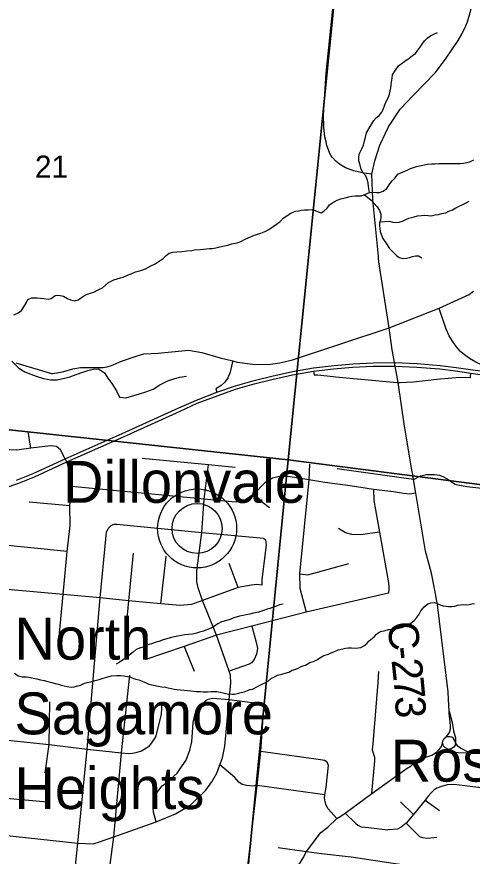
# Model space of a CAD drawing. Extents: x 0 to 34, y -3.9 to 26.2.
# Drawn here: x 5.561 to 6.42, y 18.325 to 19.908 of the extents above; entities that cross this region are included whole.
import ezdxf

# ---------------------------------------------------------------- set-up
doc = ezdxf.new("R2010")
doc.units = 0
for name, color, linetype in [('GM_X_City_Street', 7, 'Continuous'), ('GM_X_County_Road', 7, 'Continuous'), ('GM_X_County_Road_Text', 7, 'Continuous'), ('GM_X_Interchange_Ramps', 7, 'Continuous'), ('GM_X_Minor_River', 7, 'Continuous'), ('GM_X_Section', 7, 'Continuous'), ('GM_X_Section_Text', 7, 'Continuous'), ('GM_X_State_Route', 7, 'Continuous'), ('GM_X_Township_Road', 7, 'Continuous'), ('GM_X_Unincorporated', 7, 'Continuous'), ('GM_X_Unincorporated_Location', 7, 'Continuous'), ('GM_X_Unincorporated_Text', 7, 'Continuous')]:
    doc.layers.add(name, color=color, linetype=linetype)

msp = doc.modelspace()

# ---------------------------------------------------------------- linework, layer by layer
at = {"layer": 'GM_X_City_Street'}
msp.add_line((6.3092, 19.035), (6.165, 19.0554), dxfattribs=at)
for points in [[(6.2305, 19.6109), (6.2157, 19.6127), (6.1964, 19.617), (6.1806, 19.6226), (6.1712, 19.6285), (6.163, 19.6348), (6.1565, 19.6421), (6.1533, 19.6464), (6.1505, 19.6517), (6.1459, 19.665), (6.1443, 19.6717), (6.1419, 19.6812), (6.1399, 19.6998), (6.1394, 19.7226), (6.1444, 19.8016), (6.1745, 20.0934), (6.2008, 20.3987), (6.2393, 20.8032)], [(6.3092, 19.035), (6.3224, 19.0419), (6.3254, 19.0429), (6.3338, 19.0443), (6.3409, 19.0449), (6.3485, 19.0446), (6.3536, 19.0441), (6.358, 19.0431), (6.3655, 19.0405), (6.3726, 19.0363), (6.3843, 19.0283), (6.3878, 19.0264), (6.3929, 19.0251), (6.4096, 19.0221), (6.455, 19.0167), (6.4996, 19.0115), (6.5921, 19.0007)]]:
    msp.add_lwpolyline(points, dxfattribs=at)
at = {"layer": 'GM_X_County_Road'}
msp.add_line((6.4154, 18.5195), (6.4173, 18.5195), dxfattribs=at)
for points in [[(6.2305, 19.6109), (6.2359, 19.6363), (6.2456, 19.6657), (6.2619, 19.7003), (6.2842, 19.7336), (6.3083, 19.7593), (6.3505, 19.8029), (6.3708, 19.8294), (6.3931, 19.8631), (6.3999, 19.8751), (6.4077, 19.8905), (6.4106, 19.898), (6.417, 19.92), (6.4489, 20.0597), (6.4662, 20.1757), (6.4739, 20.2018), (6.4847, 20.2277), (6.5016, 20.2559), (6.5249, 20.2831), (6.5509, 20.3095), (6.5558, 20.3144)], [(6.2689, 19.2798), (6.263, 19.3214), (6.2439, 19.4454), (6.2432, 19.4523), (6.2428, 19.4562), (6.2326, 19.5634), (6.2305, 19.6109)], [(5.5594, 19.2552), (5.6266, 19.2352), (5.629, 19.2351), (5.6316, 19.2354), (5.6372, 19.2361), (5.6498, 19.2389), (5.667, 19.2438), (5.6815, 19.2465), (5.724, 19.2464), (5.7315, 19.2478), (5.7396, 19.2502), (5.7584, 19.2586), (5.7863, 19.2675), (5.8008, 19.2721), (5.8278, 19.2734), (5.8852, 19.2791), (5.9104, 19.2747), (5.9446, 19.2647), (5.9684, 19.2588), (5.9769, 19.2567), (6.006, 19.2528), (6.0348, 19.2523), (6.057, 19.2553), (6.0812, 19.2609), (6.263, 19.3214), (6.3571, 19.3583), (6.414, 19.3839), (6.4219, 19.3902)], [(6.3068, 19.0494), (6.2918, 19.1355), (6.2802, 19.2179), (6.2742, 19.2492), (6.273, 19.2558), (6.2694, 19.2767), (6.2689, 19.2798)], [(6.3763, 18.598), (6.3753, 18.6205), (6.3745, 18.635), (6.3545, 18.7988), (6.3493, 18.8266), (6.3427, 18.8583), (6.3317, 18.8999), (6.3137, 19.0094), (6.3092, 19.035), (6.3076, 19.0446), (6.3068, 19.0494)], [(6.3763, 18.598), (6.3818, 18.5767), (6.3843, 18.5612), (6.3881, 18.5482), (6.3882, 18.5442), (6.3883, 18.5383), (6.3876, 18.534), (6.3852, 18.5305), (6.3801, 18.5271), (6.375, 18.5257), (6.3691, 18.5251), (6.3643, 18.5236), (6.3438, 18.5152)], [(6.379, 18.5651), (6.3789, 18.5709), (6.3776, 18.5837), (6.3764, 18.5944), (6.3763, 18.598)], [(6.3438, 18.5152), (6.3526, 18.5209), (6.3575, 18.5262), (6.3616, 18.5316), (6.3636, 18.5377), (6.3646, 18.5423), (6.3664, 18.5464), (6.3703, 18.5502), (6.3746, 18.5546), (6.3766, 18.5579), (6.379, 18.5651)], [(6.3636, 18.5377), (6.3651, 18.5332), (6.3674, 18.5304), (6.3719, 18.5276), (6.3804, 18.5225), (6.3931, 18.5203), (6.4154, 18.5195)], [(6.4192, 18.5194), (6.4094, 18.5225), (6.4036, 18.5253), (6.3977, 18.5284), (6.3926, 18.5322), (6.39, 18.536), (6.3883, 18.5383), (6.3863, 18.5433), (6.3845, 18.5468), (6.3813, 18.5491), (6.3774, 18.5501), (6.3703, 18.5502)], [(5.9857, 18.201), (6.0827, 18.2958), (6.0884, 18.3035), (6.0953, 18.3124), (6.1012, 18.322), (6.1072, 18.3334), (6.1343, 18.3695), (6.1475, 18.3797), (6.1646, 18.3957), (6.1722, 18.4001), (6.18, 18.4058), (6.2308, 18.4428), (6.2973, 18.491), (6.3046, 18.4954), (6.3162, 18.5052), (6.3343, 18.5122), (6.3438, 18.5152)], [(6.4173, 18.5195), (6.4192, 18.5194), (6.4349, 18.5188), (6.4628, 18.517), (6.4869, 18.5156), (6.5256, 18.5098), (6.5542, 18.5056), (6.594, 18.4994), (6.6136, 18.497), (6.6443, 18.49), (6.715, 18.4829)]]:
    msp.add_lwpolyline(points, dxfattribs=at)
at = {"layer": 'GM_X_Interchange_Ramps'}
for points in [[(6.3984, 19.2761), (6.3969, 19.2774), (6.3893, 19.2858), (6.3824, 19.2958), (6.3761, 19.3058), (6.3704, 19.3188), (6.3589, 19.354), (6.3571, 19.3583)], [(6.466, 19.2354), (6.4671, 19.242), (6.4512, 19.246), (6.4383, 19.251), (6.4265, 19.2564), (6.4148, 19.2634), (6.4054, 19.2701), (6.3984, 19.2761)], [(5.9684, 19.2588), (5.9673, 19.2543), (5.9635, 19.2374), (5.959, 19.2267), (5.9534, 19.219), (5.9467, 19.2127), (5.9363, 19.206), (5.9386, 19.1999)], [(6.1208, 19.2394), (6.1215, 19.2323), (6.1288, 19.2323), (6.1579, 19.2293), (6.1623, 19.2289)], [(6.2802, 19.2179), (6.2836, 19.218), (6.3088, 19.2194), (6.3532, 19.2246), (6.381, 19.2271), (6.397, 19.2283), (6.4156, 19.2275), (6.4165, 19.2275), (6.4171, 19.2357)], [(6.1623, 19.2289), (6.2712, 19.219), (6.2802, 19.2179)]]:
    msp.add_lwpolyline(points, dxfattribs=at)
at = {"layer": 'GM_X_Minor_River'}
for points in [[(6.2259, 19.5764), (6.2245, 19.5876), (6.2236, 19.5944), (6.222, 19.601), (6.2192, 19.6076), (6.2134, 19.6143), (6.2099, 19.6224), (6.2082, 19.6278), (6.2059, 19.6362), (6.2057, 19.6416), (6.2068, 19.6484), (6.2117, 19.6588), (6.2147, 19.6659), (6.2169, 19.6738), (6.2187, 19.6809), (6.2205, 19.6889), (6.2271, 19.7007), (6.2307, 19.7059), (6.2344, 19.7122), (6.2391, 19.7177), (6.2446, 19.7217), (6.2494, 19.7279), (6.2519, 19.7332), (6.2553, 19.7418), (6.2579, 19.7493), (6.2616, 19.756), (6.2637, 19.7619), (6.2651, 19.7683), (6.2661, 19.7736), (6.2667, 19.7793), (6.2676, 19.7846), (6.2687, 19.7921), (6.2697, 19.7982), (6.275, 19.8071), (6.2806, 19.8152), (6.2861, 19.8192), (6.2924, 19.8242), (6.3006, 19.8296), (6.3072, 19.8346), (6.3127, 19.8386), (6.3175, 19.8445), (6.3211, 19.85), (6.3252, 19.8563), (6.33, 19.8626), (6.3351, 19.8677), (6.341, 19.8716), (6.3476, 19.8752), (6.3541, 19.8779)], [(5.7137, 19.3925), (5.7226, 19.3967), (5.7344, 19.4069), (5.7444, 19.4114), (5.7568, 19.4154), (5.7621, 19.4167), (5.7702, 19.4202), (5.7772, 19.4233), (5.7853, 19.4268), (5.7953, 19.4294), (5.8042, 19.4325), (5.8139, 19.4381), (5.8224, 19.442), (5.8279, 19.4455), (5.8372, 19.452), (5.8428, 19.4575), (5.8483, 19.4622), (5.8552, 19.4638), (5.8632, 19.4646), (5.8727, 19.465), (5.8819, 19.4661), (5.891, 19.4669), (5.8964, 19.4682), (5.9067, 19.4689), (5.9132, 19.4694), (5.9243, 19.4708), (5.9296, 19.471), (5.9365, 19.4722), (5.9418, 19.4731), (5.9499, 19.4751), (5.9591, 19.4773), (5.9664, 19.4793), (5.9767, 19.4815), (5.9833, 19.4839), (5.9907, 19.4878), (5.9973, 19.491), (6.0096, 19.4958), (6.015, 19.4978), (6.0211, 19.4995), (6.0308, 19.5033), (6.0363, 19.5068), (6.0448, 19.5122), (6.0507, 19.5169), (6.0578, 19.5219), (6.0633, 19.5281), (6.0781, 19.5374), (6.0859, 19.5409), (6.092, 19.5418), (6.0973, 19.5431), (6.1038, 19.5439), (6.1103, 19.544), (6.1179, 19.5441), (6.1239, 19.5423), (6.1291, 19.5398), (6.1348, 19.5381), (6.1402, 19.5409), (6.1461, 19.5467), (6.1506, 19.553), (6.158, 19.558), (6.1654, 19.5619), (6.1723, 19.5643), (6.1803, 19.5662), (6.1869, 19.5682), (6.193, 19.5695), (6.1991, 19.57), (6.2048, 19.5698), (6.2109, 19.5703), (6.2183, 19.5734), (6.226, 19.5765), (6.2332, 19.5773), (6.2393, 19.5767), (6.245, 19.5765), (6.2519, 19.5788), (6.259, 19.5842), (6.2642, 19.5928), (6.2686, 19.5983), (6.2742, 19.6038), (6.2798, 19.6107), (6.2883, 19.6149), (6.2968, 19.6188), (6.3034, 19.6219), (6.3146, 19.6256), (6.3234, 19.6272), (6.3345, 19.6298), (6.3433, 19.6305), (6.349, 19.6307), (6.3566, 19.6311), (6.3672, 19.6311), (6.3725, 19.6308), (6.382, 19.6308), (6.3885, 19.6309), (6.3969, 19.631), (6.4033, 19.6315), (6.4098, 19.6327), (6.4152, 19.634), (6.4226, 19.6383)], [(6.2161, 19.5725), (6.2292, 19.5619), (6.2343, 19.5564), (6.2405, 19.5493), (6.2448, 19.5423), (6.2475, 19.5353), (6.2473, 19.5296), (6.2467, 19.5243), (6.245, 19.5191), (6.2448, 19.5137), (6.2453, 19.5084), (6.2462, 19.5027), (6.2486, 19.4957), (6.251, 19.4895), (6.2582, 19.4793), (6.2636, 19.4708), (6.2713, 19.4632), (6.2768, 19.4577), (6.2823, 19.4536), (6.2895, 19.4518), (6.296, 19.4527), (6.3017, 19.454), (6.3071, 19.4556), (6.3125, 19.4569), (6.3185, 19.4567), (6.3245, 19.453)], [(6.2456, 19.521), (6.2637, 19.5221), (6.2698, 19.5207), (6.2751, 19.5201), (6.2819, 19.5206), (6.2881, 19.5226), (6.2946, 19.5254), (6.3001, 19.5278), (6.3101, 19.5308), (6.3166, 19.5324), (6.3242, 19.5332), (6.3307, 19.5334), (6.3367, 19.5327), (6.3424, 19.5321), (6.3501, 19.5341), (6.3562, 19.535), (6.3623, 19.5366), (6.37, 19.5382), (6.3758, 19.5414), (6.3824, 19.5434), (6.3886, 19.5473), (6.3952, 19.5504), (6.4022, 19.554), (6.408, 19.5568), (6.4138, 19.5599)], [(5.5556, 19.3459), (5.5641, 19.3493), (5.5704, 19.354), (5.5745, 19.3607), (5.5794, 19.3692), (5.5819, 19.3744), (5.5888, 19.3776), (5.5999, 19.3779), (5.6063, 19.3772), (5.6123, 19.3766), (5.6206, 19.3751), (5.626, 19.3768), (5.6335, 19.3822), (5.6399, 19.3827), (5.6494, 19.3807), (5.6572, 19.3762), (5.6628, 19.3741), (5.6707, 19.3722), (5.6772, 19.3739), (5.685, 19.3796), (5.6909, 19.3836), (5.7021, 19.3869), (5.7075, 19.3893), (5.7137, 19.3925)], [(5.552, 19.2584), (5.565, 19.2452), (5.5763, 19.2385), (5.588, 19.2337), (5.5981, 19.2301), (5.6117, 19.2257), (5.6253, 19.2231), (5.6375, 19.2229), (5.6512, 19.2264), (5.6611, 19.2289), (5.6733, 19.2329), (5.6855, 19.2376), (5.6955, 19.2408), (5.7054, 19.2433), (5.7153, 19.2439), (5.7269, 19.2364), (5.7328, 19.2264), (5.7405, 19.216), (5.7494, 19.2025), (5.7552, 19.1902), (5.767, 19.1893), (5.7819, 19.1935), (5.7929, 19.1967), (5.8048, 19.2007), (5.8181, 19.2054), (5.8308, 19.2135), (5.8457, 19.2212), (5.8591, 19.2259), (5.8686, 19.228), (5.8812, 19.23)], [(6.0631, 18.8002), (6.0566, 18.7985), (6.0508, 18.7965), (6.0435, 18.7938), (6.0381, 18.7921), (6.0331, 18.7904), (6.0265, 18.788), (6.0169, 18.785), (6.0077, 18.7831), (6.0008, 18.7815), (5.9939, 18.7802), (5.9878, 18.7786), (5.9813, 18.7773), (5.9701, 18.774), (5.9635, 18.7712), (5.9589, 18.7699), (5.9474, 18.7666), (5.9404, 18.7627), (5.9342, 18.7588), (5.9276, 18.7549), (5.9229, 18.7532), (5.9179, 18.7511), (5.9133, 18.7494), (5.906, 18.747), (5.8998, 18.7454), (5.8925, 18.7438), (5.8841, 18.743), (5.8777, 18.7421), (5.8715, 18.7412), (5.865, 18.74), (5.8585, 18.7387), (5.8528, 18.7375), (5.8374, 18.7328), (5.8293, 18.7297), (5.8243, 18.7284), (5.8154, 18.7253), (5.8066, 18.723), (5.7992, 18.7192), (5.7942, 18.7178), (5.7865, 18.7144), (5.7806, 18.7093), (5.7759, 18.7057), (5.7708, 18.7021), (5.7657, 18.6977), (5.7603, 18.6945), (5.7544, 18.6902), (5.7489, 18.687)], [(6.3229, 18.7878), (6.3289, 18.7948), (6.336, 18.8006), (6.3417, 18.8023), (6.3486, 18.8031), (6.3546, 18.801), (6.3595, 18.7989), (6.3651, 18.7971), (6.3704, 18.7965), (6.3753, 18.7959), (6.3814, 18.7957), (6.3867, 18.7966), (6.3921, 18.7979), (6.3978, 18.7988), (6.4036, 18.7993), (6.4089, 18.7991), (6.4138, 18.7997), (6.4188, 18.8006), (6.4238, 18.8011)], [(5.6763, 18.646), (5.6816, 18.6473), (5.6875, 18.6504), (5.694, 18.6521), (5.7009, 18.6537), (5.7093, 18.656), (5.7166, 18.658), (5.7243, 18.6603), (5.7332, 18.663), (5.7397, 18.665), (5.7496, 18.6653), (5.7568, 18.6654), (5.7629, 18.6648), (5.7697, 18.6637), (5.775, 18.6628), (5.7798, 18.6607), (5.7854, 18.6585), (5.7915, 18.6571), (5.7978, 18.655), (5.8049, 18.652), (5.8105, 18.6495), (5.8192, 18.6476), (5.8275, 18.6454), (5.8347, 18.6443), (5.8415, 18.6433), (5.8464, 18.6423), (5.852, 18.6413), (5.8577, 18.6399), (5.8637, 18.6393), (5.8701, 18.6383), (5.883, 18.637), (5.8891, 18.6367), (5.8944, 18.6361), (5.8997, 18.6355), (5.9073, 18.6352), (5.9129, 18.6346), (5.9209, 18.6346), (5.9278, 18.6351), (5.9327, 18.6353), (5.9384, 18.6351), (5.9448, 18.634), (5.9501, 18.633), (5.9576, 18.6312), (5.9671, 18.6301), (5.9717, 18.6303), (5.977, 18.6316), (5.9816, 18.6329), (5.9901, 18.6348), (5.9963, 18.6372), (6.0009, 18.6389), (6.0055, 18.6399), (6.0148, 18.6448), (6.0241, 18.6494), (6.0303, 18.6521), (6.035, 18.655), (6.0413, 18.6604), (6.0459, 18.6625), (6.0529, 18.6664), (6.0609, 18.668), (6.0671, 18.67), (6.074, 18.672), (6.0806, 18.6759), (6.0872, 18.6775), (6.0918, 18.6792), (6.0988, 18.6831), (6.1053, 18.6848), (6.1135, 18.6901), (6.1216, 18.6924), (6.1282, 18.696), (6.1328, 18.6988), (6.1402, 18.7031), (6.1491, 18.7057), (6.1537, 18.7086), (6.1587, 18.7099), (6.1669, 18.7141), (6.1757, 18.716), (6.1807, 18.717), (6.186, 18.7175), (6.1921, 18.7176), (6.2004, 18.7173), (6.205, 18.7175), (6.2096, 18.7184), (6.2154, 18.7212), (6.2213, 18.7256), (6.2253, 18.7307), (6.2351, 18.7383), (6.2391, 18.7434), (6.2442, 18.747), (6.2492, 18.7491), (6.2538, 18.75), (6.2619, 18.752), (6.2664, 18.7522), (6.2718, 18.7527), (6.2787, 18.754), (6.289, 18.7569), (6.2972, 18.7608), (6.3041, 18.7643), (6.3104, 18.769), (6.3152, 18.7752), (6.3196, 18.7815), (6.3229, 18.7878)], [(5.5567, 18.6699), (5.5638, 18.6651), (5.5713, 18.6632), (5.5796, 18.6629), (5.5842, 18.6623), (5.5921, 18.6605), (5.5989, 18.6591), (5.606, 18.6576), (5.6128, 18.6562), (5.6199, 18.654), (5.6275, 18.6525), (5.6339, 18.6504), (5.6399, 18.6494), (5.6452, 18.6476), (5.6508, 18.6459), (5.6561, 18.6445), (5.6644, 18.6438), (5.6693, 18.6443), (5.6763, 18.646)]]:
    msp.add_lwpolyline(points, dxfattribs=at)
at = {"layer": 'GM_X_Section'}
for points in [[(5.1778, 20.1897), (6.1758, 20.0989), (6.0727, 19.072), (5.0852, 19.1785)], [(6.1758, 20.0989), (7.2234, 19.9362), (7.1209, 18.9374), (6.0727, 19.072)], [(5.0852, 19.1785), (6.0727, 19.072), (5.9742, 18.0677), (4.9898, 18.1753)], [(6.0727, 19.072), (7.1209, 18.9374), (7.0185, 17.9275), (5.9742, 18.0677)]]:
    msp.add_lwpolyline(points, close=True, dxfattribs=at)
at = {"layer": 'GM_X_State_Route'}
for points in [[(5.7623, 19.1159), (5.7678, 19.1183), (5.8691, 19.1642), (5.901, 19.179), (5.9409, 19.1938), (5.9738, 19.2052), (6.0086, 19.2153), (6.0422, 19.2238), (6.0808, 19.2324), (6.1208, 19.2394), (6.1584, 19.2438), (6.194, 19.2468), (6.233, 19.2486), (6.2742, 19.2492), (6.3153, 19.2473), (6.3587, 19.2436), (6.3885, 19.2398), (6.4171, 19.2357), (6.4648, 19.2289)], [(5.9386, 19.1999), (5.9736, 19.2116), (6.0085, 19.2217), (6.0421, 19.2302), (6.0807, 19.2388), (6.1206, 19.2458), (6.1593, 19.2502), (6.1948, 19.2533), (6.2338, 19.255), (6.273, 19.2558), (6.3161, 19.2537), (6.3595, 19.25), (6.3893, 19.2463), (6.4162, 19.2424), (6.466, 19.2354)], [(5.5609, 19.0338), (5.5923, 19.0466), (5.6527, 19.0739), (5.7656, 19.1244), (5.8669, 19.1703), (5.9001, 19.1845), (5.9386, 19.1999)], [(5.0539, 18.9194), (5.0705, 18.929), (5.0896, 18.9374), (5.1171, 18.9483), (5.1403, 18.9558), (5.1669, 18.9635), (5.1962, 18.9685), (5.4695, 19.0054), (5.4939, 19.0091), (5.5182, 19.0144), (5.5393, 19.0194), (5.5632, 19.0277), (5.5945, 19.0405), (5.6556, 19.0683), (5.7623, 19.1159)]]:
    msp.add_lwpolyline(points, dxfattribs=at)
at = {"layer": 'GM_X_Township_Road'}
for p, q in [((5.5875, 19.094), (5.5827, 19.1256)), ((5.6613, 18.9853), (5.5845, 18.9927)), ((5.6563, 18.8996), (5.2875, 18.9359)), ((5.8325, 18.8004), (5.843, 18.8905)), ((5.9783, 18.8318), (5.9617, 18.8766)), ((5.8771, 18.7204), (5.8957, 18.6738)), ((6.2422, 18.6523), (6.2438, 18.6734)), ((6.1419, 18.4406), (6.0141, 18.458)), ((6.52, 18.444), (6.3904, 18.4591)), ((6.309, 18.4036), (6.2847, 18.4273)), ((6.331, 18.4304), (6.3579, 18.4109))]:
    msp.add_line(p, q, dxfattribs=at)
for points in [[(5.6406, 18.732), (5.6487, 18.8184), (5.6563, 18.8996), (5.6621, 18.9479), (5.6613, 18.9853), (5.6647, 19.0222), (5.6652, 19.035), (5.6626, 19.0467), (5.6556, 19.0683), (5.6527, 19.0739), (5.6435, 19.0912), (5.6363, 19.0976), (5.6251, 19.0988), (5.5875, 19.094), (5.5613, 19.0907), (5.5477, 19.0909), (5.5467, 19.091)], [(5.7976, 19.0752), (5.9227, 19.0636), (5.9731, 19.0584)], [(5.5073, 18.3674), (5.6761, 18.3491), (5.7051, 18.3482), (5.7173, 18.3516), (5.7441, 18.361), (5.8243, 18.3894), (5.8604, 18.4045), (5.8891, 18.4219), (5.9174, 18.449), (5.929, 18.4649), (5.9381, 18.4815), (5.9443, 18.4971), (5.9491, 18.5104), (5.9537, 18.532), (5.9617, 18.6201), (5.9649, 18.6512), (5.9639, 18.6662), (5.9616, 18.6738), (5.9379, 18.7416), (5.9114, 18.8072), (5.9033, 18.8311), (5.9005, 18.8422), (5.9005, 18.8631), (5.9104, 18.9354), (5.9147, 18.9982), (5.9227, 19.0636)], [(6.1132, 19.064), (6.1117, 19.0346), (6.0943, 18.857), (6.0945, 18.8305), (6.1067, 18.7847)], [(6.3137, 19.0094), (6.3025, 19.0078), (6.2904, 19.009), (6.2714, 19.0116), (6.2335, 19.0164), (6.1898, 19.0234), (6.1418, 19.0298), (6.1117, 19.0346), (6.073, 19.0407), (6.061, 19.0411), (6.0532, 19.0405), (6.043, 19.0378), (6.0286, 19.0289), (6.0087, 19.008), (5.9922, 18.9967), (5.9838, 18.9943), (5.9761, 18.9927), (5.9675, 18.9928), (5.9336, 18.996), (5.9147, 18.9982), (5.6647, 19.0222)], [(6.2335, 19.0164), (6.2344, 18.997), (6.2342, 18.9953), (6.2348, 18.9923), (6.2362, 18.9847), (6.245, 18.9357), (6.2622, 18.8402), (6.2628, 18.8331), (6.2627, 18.8301), (6.2627, 18.828), (6.2622, 18.8208)], [(6.0087, 19.008), (6.0245, 18.9927), (6.0375, 18.9821)], [(5.7334, 18.9429), (5.74, 18.9493), (5.7447, 18.9512), (5.7498, 18.9509), (5.9104, 18.9354), (6.0199, 18.9249), (6.0263, 18.9245), (6.0303, 18.9217), (6.0311, 18.9113)], [(5.7263, 18.1674), (5.7066, 18.1682), (5.6942, 18.1694), (5.6828, 18.1711), (5.6753, 18.1756), (5.6691, 18.1811), (5.6651, 18.1865), (5.6623, 18.1943), (5.6611, 18.2039), (5.6761, 18.3491), (5.6939, 18.5267), (5.7184, 18.8118), (5.7292, 18.9224), (5.7299, 18.9306), (5.7303, 18.9358), (5.7334, 18.9429)], [(6.245, 18.9357), (6.2092, 18.9306), (6.1926, 18.9312), (6.1807, 18.9348), (6.1675, 18.9426)], [(6.0311, 18.9113), (6.0231, 18.8463), (6.0233, 18.8361), (6.0137, 18.8371), (6.0036, 18.8357), (5.9922, 18.8339), (5.9783, 18.8318), (5.9114, 18.8072), (5.8905, 18.7994), (5.8693, 18.7973), (5.8325, 18.8004), (5.7719, 18.8065), (5.7184, 18.8118), (5.6487, 18.8184), (5.5508, 18.8271), (5.5093, 18.8312), (5.4742, 18.835)], [(5.7808, 18.8963), (5.7719, 18.8065), (5.7648, 18.7337)], [(6.0943, 18.857), (6.1097, 18.8553), (6.1872, 18.8766)], [(6.2622, 18.8208), (6.1067, 18.7847), (6.0044, 18.7583), (5.9379, 18.7416), (5.8771, 18.7204), (5.8024, 18.6949)], [(6.0044, 18.7583), (6.0129, 18.7262), (6.0153, 18.7164), (6.0131, 18.7057), (6.0087, 18.6957), (6.0034, 18.6897), (5.9992, 18.6871), (5.9616, 18.6738)], [(5.7183, 18.0975), (5.7263, 18.1674), (5.7372, 18.3092), (5.7441, 18.361), (5.7587, 18.5199), (5.7741, 18.6662)], [(6.2308, 18.4428), (6.2362, 18.5049), (6.2364, 18.5076), (6.2364, 18.5092), (6.2362, 18.5107), (6.232, 18.5248), (6.2319, 18.5258), (6.2329, 18.5364), (6.2422, 18.6523)], [(5.4076, 18.5595), (5.5079, 18.5471), (5.6222, 18.5355), (5.6939, 18.5267), (5.7587, 18.5199), (5.772, 18.5185), (5.7788, 18.5188), (5.7861, 18.5201), (5.7963, 18.5232), (5.8115, 18.5332), (5.8161, 18.5387), (5.8231, 18.5501), (5.8342, 18.5917), (5.8354, 18.616)], [(5.8243, 18.3894), (5.8193, 18.4079), (5.8185, 18.4155), (5.8193, 18.4279), (5.8223, 18.4372), (5.8251, 18.4444), (5.829, 18.4496), (5.8351, 18.4573), (5.8435, 18.4634), (5.8633, 18.4816), (5.8731, 18.4954), (5.8805, 18.5058), (5.8877, 18.5246), (5.8915, 18.5403), (5.8939, 18.5772), (5.8977, 18.593), (5.9079, 18.6085), (5.9109, 18.6118), (5.9178, 18.6185), (5.922, 18.6207), (5.931, 18.6227), (5.9617, 18.6201), (6.0202, 18.6129), (6.0234, 18.6121), (6.0255, 18.611), (6.0262, 18.6102)], [(5.6145, 18.4818), (5.6222, 18.5355), (5.6239, 18.6157)], [(5.9917, 18.26), (5.9918, 18.2609), (5.9937, 18.279), (6.0141, 18.458), (6.0213, 18.522), (6.0269, 18.6045), (6.0269, 18.6061), (6.0262, 18.6102)], [(6.1486, 18.4961), (6.1464, 18.5024), (6.1414, 18.505), (6.1336, 18.5066), (6.0213, 18.522)], [(6.0141, 18.458), (6.0054, 18.457), (5.9948, 18.458), (5.9864, 18.4598), (5.9796, 18.4642), (5.972, 18.4733), (5.9443, 18.4971)], [(6.1646, 18.3957), (6.1483, 18.4141), (6.1443, 18.4213), (6.1425, 18.4276), (6.1413, 18.435), (6.1419, 18.4406), (6.1445, 18.4552), (6.1486, 18.4961)], [(6.3904, 18.4591), (6.3844, 18.4598), (6.3726, 18.4592), (6.3621, 18.4562), (6.3531, 18.453), (6.3473, 18.4492), (6.3427, 18.445), (6.3365, 18.4378), (6.331, 18.4304), (6.309, 18.4036), (6.2954, 18.3868), (6.2859, 18.3798), (6.2787, 18.376), (6.2609, 18.3748)], [(5.4256, 18.4474), (5.5135, 18.437), (5.6186, 18.4273)], [(6.18, 18.4058), (6.1997, 18.3872), (6.2039, 18.383), (6.2101, 18.3804), (6.224, 18.3788), (6.2609, 18.3748)], [(6.2954, 18.3868), (6.3206, 18.3618), (6.3262, 18.3598), (6.3353, 18.3588), (6.3533, 18.3604)], [(6.0542, 18.3409), (6.1072, 18.3334), (6.1354, 18.33)], [(6.1354, 18.33), (6.1917, 18.3233), (6.3705, 18.2966), (6.5057, 18.2801), (6.523, 18.2786)]]:
    msp.add_lwpolyline(points, dxfattribs=at)
at = {"layer": 'GM_X_Unincorporated'}
for radius in [0.0744, 0.0472]:
    msp.add_circle((5.9011, 18.9429), radius, dxfattribs=at)
at = {"layer": 'GM_X_Unincorporated_Location'}
msp.add_line((5.9011, 18.9429), (5.9011, 18.9429), dxfattribs=at)

# ---------------------------------------------------------------- texts
at = {"layer": 'GM_X_County_Road_Text'}
for s, rotation, p in [('C', 276.4337, (6.2596, 18.7644)), ('-', 276.3708, (6.2648, 18.718)), ('2', 276.1394, (6.2674, 18.6949)), ('7', 275.373, (6.2711, 18.6603)), ('3', 272.2982, (6.2743, 18.6262))]:
    msp.add_text(s, height=0.0568, rotation=rotation, dxfattribs=at).set_placement(p)
at = {"layer": 'GM_X_Section_Text'}
msp.add_text('21', height=0.04186, rotation=0, dxfattribs=at).set_placement((5.5956, 19.6041))
at = {"layer": 'GM_X_Unincorporated_Text'}
for s, p in [('Dillonvale', (5.6485, 18.9912)), ('North', (5.5569, 18.6954)), ('Sagamore', (5.5569, 18.5546)), ('Rossmoyne', (6.266, 18.4654)), ('Heights', (5.5569, 18.4137))]:
    msp.add_text(s, height=0.07898, rotation=0, dxfattribs=at).set_placement(p)

doc.saveas('drawing.dxf')
